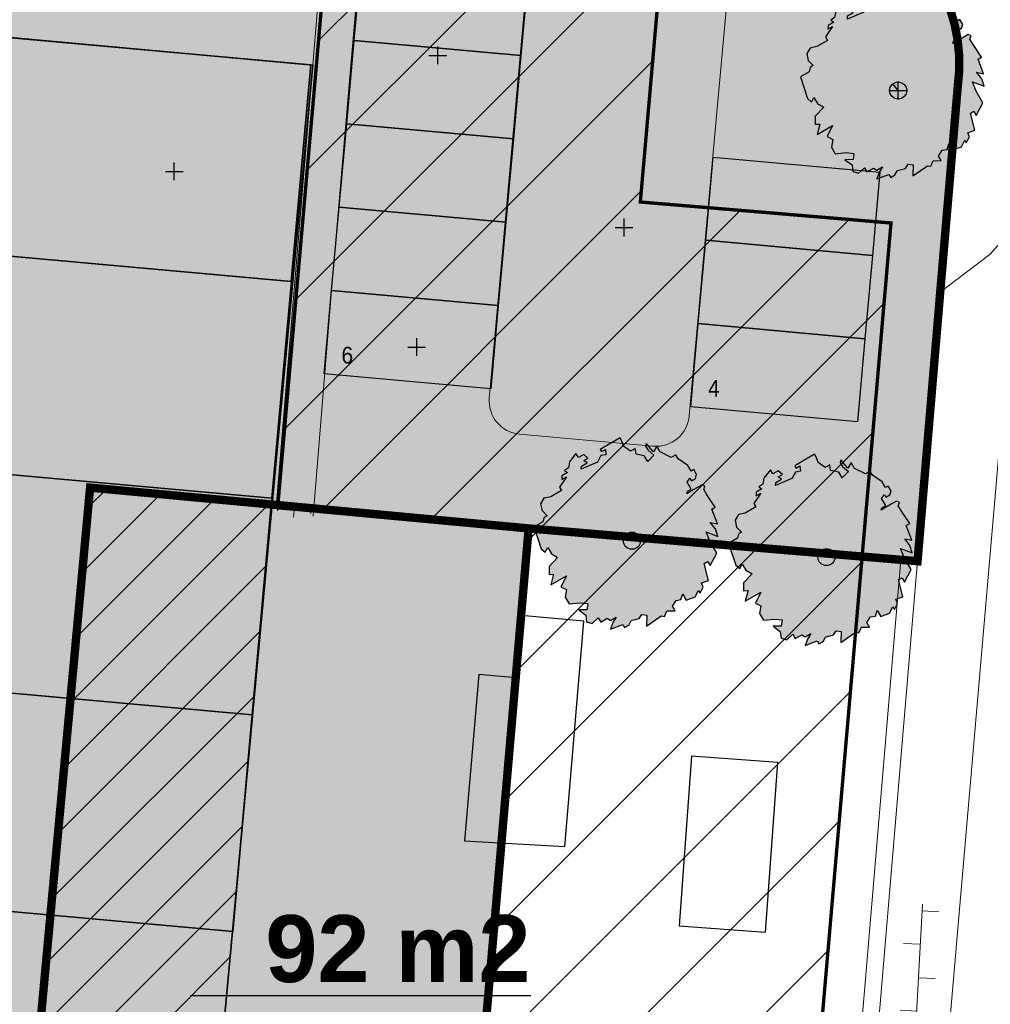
# Model space of a CAD drawing. Extents: x -1000932 to 2054797, y 285738 to 764020.
# Tile 511 of 656: x 335565 to 364569, y 556104 to 585529. Entities that reach past the tile are written whole.
import ezdxf

# ---------------------------------------------------------------- set-up
doc = ezdxf.new("R2010")
doc.units = 0
doc.header["$MEASUREMENT"] = 0
doc.layers.get('0').update_dxf_attribs({"color": 1, "linetype": 'CONTINUOUS'})
for name, color, linetype in [('--schets', 3, 'CONTINUOUS'), ('--schets pp', 1, 'CONTINUOUS'), ('-boom beschermd', 82, 'CONTINUOUS'), ('A-0010--', 4, 'CONTINUOUS'), ('bomen', 1, 'CONTINUOUS')]:
    doc.layers.add(name, color=color, linetype=linetype)
for name, color, linetype, lineweight in [('B14', 1, 'CONTINUOUS', 30), ('S02', 7, 'CONTINUOUS', 0), ('T03', 84, 'CONTINUOUS', 0), ('T04', 84, 'CONTINUOUS', 0), ('V00', 7, 'CONTINUOUS', 0), ('Z09', 7, 'CONTINUOUS', 0)]:
    doc.layers.add(name, color=color, linetype=linetype, lineweight=lineweight)
doc.styles.add('JK-T', font='arial.ttf', dxfattribs={"width": 0.9})
doc.styles.get("Standard").update_dxf_attribs({"font": 'romans.shx'})

# ---------------------------------------------------------------- blocks, each defined once
blk = doc.blocks.new('S026')
at = {"layer": 'S02', "color": 7, "linetype": 'Continuous', "lineweight": 0}
for p, q in [((0.0196, 0.05), (0.0196, 0)), ((0.2196, 0.05), (0.2196, 0)), ((0.4196, 0.05), (0.4196, 0)), ((-0.0004, 0), (0.4396, 0)), ((0.1196, 0), (0.1196, -0.05)), ((0.3196, 0), (0.3196, -0.05))]:
    blk.add_line(p, q, dxfattribs=at)
blk = doc.blocks.new('eigendomssituatie')
at = {"layer": '--schets pp', "linetype": 'Continuous', "transparency": 33554495}
h = blk.add_hatch(color=72, dxfattribs=at)
h.dxf.hatch_style = 1
edge = h.paths.add_edge_path()
edge.add_line((-4176.73854586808, 36691.06924980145), (18463.26145401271, 34709.06924984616))
edge.add_arc((17095.50999903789, 29904.28082499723), 4995.671711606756, -8.030102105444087, 74.11024197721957, ccw=False)
edge.add_line((22042.19821628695, 29206.41871005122), (21519.26145413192, 23075.06924982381))
edge.add_line((21519.26145413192, 23075.06924982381), (20841.66028853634, 15037.05444403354))
edge.add_line((20841.66028853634, 15037.05444403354), (9221.227534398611, 16016.65189056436))
edge.add_line((9221.227534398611, 16016.65189056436), (-3884.161830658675, 17236.71420983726))
edge.add_line((-3884.161830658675, 17236.71420983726), (-5436.461187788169, 504.3732174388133))
edge.add_line((-5436.461187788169, 504.3732174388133), (0.01009560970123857, -0.01570527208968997))
edge.add_line((0.01009560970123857, -0.01570527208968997), (-2500.443734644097, -26949.25618684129))
edge.add_line((-2500.443734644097, -26949.25618684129), (-6846.575806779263, -26546.03876589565))
edge.add_line((-6846.575806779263, -26546.03876589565), (-6942.65260836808, -27581.58700016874))
edge.add_line((-6942.65260836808, -27581.58700016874), (-9441.92006868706, -27349.73178386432))
edge.add_line((-9441.92006868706, -27349.73178386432), (-9345.841399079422, -26314.14745333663))
edge.add_line((-9345.841399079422, -26314.14745333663), (-13692.1799018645, -25910.91512983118))
edge.add_line((-13692.1799018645, -25910.91512983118), (-13547.04518649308, -23805.32137516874))
edge.add_line((-13547.04518649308, -23805.32137516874), (-35801.37771154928, -21685.47999814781))
edge.add_line((-35801.37771154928, -21685.47999814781), (-39085.49633917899, -21480.62403194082))
edge.add_line((-39085.49633917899, -21480.62403194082), (-35449.19473665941, 20057.36991770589))
edge.add_line((-35449.19473665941, 20057.36991770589), (-40995.94876814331, 20385.16075669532))
edge.add_line((-40995.94876814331, 20385.16075669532), (-40395.08653578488, 23168.33528979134))
edge.add_arc((-32072.55263851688, 19913.76534113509), 8936.262978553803, 110.35386289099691, 158.6417595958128, ccw=False)
edge.add_line((-35180.73854598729, 28292.06924983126), (-16026.04323336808, 34806.76749201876))
edge.add_arc((-6099.484764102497, 10583.2012472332), 26178.57377053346, 85.78798549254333, 112.28329390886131, ccw=False)
h = blk.add_hatch(color=140, dxfattribs=at)
h.dxf.hatch_style = 1
h.paths.add_polyline_path([(9221.227534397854, 16016.65189056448), (-3884.10174863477, 17236.70861642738), (-5436.461187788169, 504.3732174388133), (0.01145413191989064, -0.001062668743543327), (-2500.24679749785, -26949.27923339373), (-6846.575806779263, -26546.03876589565), (-6942.652608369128, -27581.5870001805), (-9441.92006868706, -27349.73178386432), (-9345.843046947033, -26314.16521488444), (-13692.17995209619, -25910.91512517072), (-13541.94952379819, -23750.38774119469), (-24868.32201158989, -22699.74955143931), (-35970.65003817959, -21669.77644995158), (-39085.49633917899, -21480.62403194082), (-35918.73854586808, 15170.89737483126), (-35449.19473665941, 20057.36991770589), (-40995.94876814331, 20385.16075669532), (-45059.55128707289, -52868.35324621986), (-5987.73073336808, -60873.69637516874), (-5391.61354586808, -55499.82137516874), (3604.33176663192, -48873.36825016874)])
at = {"layer": '--schets pp', "color": 72, "linetype": 'Continuous', "const_width": 250}
blk.add_lwpolyline([(-4176.73854586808, 36691.06924980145), (18463.26145401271, 34709.06924984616, -0.3745828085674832), (22042.19821628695, 29206.41871005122), (21519.26145413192, 23075.06924982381), (20841.66028853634, 15037.05444403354), (9221.227534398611, 16016.65189056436), (-3884.161830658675, 17236.71420983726), (-5436.461187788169, 504.3732174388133), (0.01009560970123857, -0.01570527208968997), (-2500.443734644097, -26949.25618684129), (-6846.575806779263, -26546.03876589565), (-6942.65260836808, -27581.58700016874), (-9441.92006868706, -27349.73178386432), (-9345.841399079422, -26314.14745333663), (-13692.1799018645, -25910.91512983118), (-13547.04518649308, -23805.32137516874), (-35801.37771154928, -21685.47999814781), (-39085.49633917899, -21480.62403194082), (-35449.19473665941, 20057.36991770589), (-40995.94876814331, 20385.16075669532), (-40395.08653578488, 23168.33528979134, -0.2138698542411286), (-35180.73854598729, 28292.06924983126), (-16026.04323336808, 34806.76749201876, -0.1161253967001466)], format="xyb", close=True, dxfattribs=at)
at = {"layer": '--schets pp', "color": 140, "linetype": 'Continuous', "const_width": 250}
blk.add_lwpolyline([(9221.227534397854, 16016.65189056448), (-3884.10174863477, 17236.70861642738), (-5436.461187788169, 504.3732174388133), (0.01145413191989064, -0.001062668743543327), (-2500.24679749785, -26949.27923339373), (-6846.575806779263, -26546.03876589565), (-6942.652608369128, -27581.5870001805), (-9441.92006868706, -27349.73178386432), (-9345.843046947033, -26314.16521488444), (-13692.17995209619, -25910.91512517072), (-13541.94952379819, -23750.38774119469), (-24868.32201158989, -22699.74955143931), (-35970.65003817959, -21669.77644995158), (-39085.49633917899, -21480.62403194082), (-35918.73854586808, 15170.89737483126), (-35449.19473665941, 20057.36991770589), (-40995.94876814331, 20385.16075669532), (-45059.55128707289, -52868.35324621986), (-5987.73073336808, -60873.69637516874), (-5391.61354586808, -55499.82137516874), (3604.33176663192, -48873.36825016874)], close=True, dxfattribs=at)
blk = doc.blocks.new('Boom2')
at = {"layer": '-boom beschermd', "linetype": 'Continuous', "transparency": 33554559}
h = blk.add_hatch(color=76, dxfattribs=at)
h.dxf.hatch_style = 1
h.paths.add_polyline_path([(2240.141075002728, 1374.766463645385), (2146.682121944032, 1534.056125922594), (2181.519351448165, 1631.045440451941), (2095.917912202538, 1672.609482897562), (1934.719123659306, 1577.977185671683), (1832.328912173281, 1517.874499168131), (1638.855365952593, 1404.301295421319), (1657.686024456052, 1476.504264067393), (1771.432777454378, 1543.341232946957), (1651.219506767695, 1748.129382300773), (1731.645532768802, 1871.831033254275), (1778.392115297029, 1792.229360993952), (1894.065031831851, 1860.110946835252), (1933.653675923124, 1975.169062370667), (1846.796372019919, 2123.085103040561), (1767.132160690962, 2076.341741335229), (1666.942831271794, 2246.987987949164), (1379.934805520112, 2444.611185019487), (1306.472365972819, 2569.766456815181), (1169.873849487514, 2489.639101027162), (844.5268539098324, 2650.628845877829), (741.234987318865, 2824.553776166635), (644.213260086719, 2655.331512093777), (427.2188535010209, 2905.186350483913), (407.8961862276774, 2828.68866730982), (480.0289215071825, 2705.808017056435), (656.815061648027, 2555.612111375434), (475.5552824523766, 2369.160615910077), (367.5066993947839, 2532.626519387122), (121.3562126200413, 2587.048410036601), (98.06576855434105, 2757.006413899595), (-38.46982344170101, 2676.840683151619), (-249.7553960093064, 2828.220939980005), (-308.1654745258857, 2997.497008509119), (-354.9713324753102, 3077.16053464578), (-946.667514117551, 2729.801284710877), (-906.5883834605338, 2661.517821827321), (-792.7790485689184, 2728.347663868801), (-776.1916387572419, 2569.746544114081), (-928.0936730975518, 2541.806113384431), (-1029.189389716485, 2344.748450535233), (-1517.74067203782, 2134.387594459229), (-1512.329084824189, 2229.421383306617), (-1341.616692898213, 2329.634876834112), (-1440.57784236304, 2393.960073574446), (-1315.360074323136, 2467.423198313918), (-1441.07545576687, 2577.239070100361), (-1600.40353582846, 2483.721098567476), (-1673.901557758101, 2608.915045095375), (-1864.634544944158, 2357.613609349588), (-1898.371300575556, 2177.709501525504), (-2013.921585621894, 2097.930107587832), (-1924.599891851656, 2039.85898357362), (-2095.27747223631, 1939.677123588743), (-2096.770641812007, 1829.302558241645), (-1958.169074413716, 1910.944152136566), (-2167.131348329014, 1601.712823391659), (-2107.028276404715, 1499.28745776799), (-2425.625418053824, 1312.213096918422), (-2629.748889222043, 1268.910172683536), (-2730.887056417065, 1102.447633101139), (-2687.611474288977, 898.3238621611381), (-2535.204357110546, 743.0166301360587), (-2626.248974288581, 689.5777892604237), (-2661.040189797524, 562.0246424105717), (-2922.734617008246, 408.3651811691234), (-2708.701920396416, -242.6399843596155), (-2588.630274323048, -342.9390319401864), (-2514.872299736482, -207.8644873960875), (-2407.991054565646, -389.9224308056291), (-2221.322100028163, -499.4450460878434), (-2475.123859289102, -770.8297417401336), (-2478.239149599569, -1007.253103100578), (-2341.545247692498, -1003.168333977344), (-2423.181575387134, -1318.629152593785), (-1959.918396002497, -1045.783964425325), (-2120.690183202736, -1378.183681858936), (-1954.502042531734, -1458.569703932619), (-1995.926428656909, -1690.881553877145), (-1879.03513097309, -1889.479187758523), (-1552.389413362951, -1855.372657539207), (-1320.192255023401, -1878.140929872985), (-1349.123504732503, -2063.437991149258), (-1591.288126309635, -2067.92125562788), (-1378.915912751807, -2221.141272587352), (-1353.618822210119, -2420.555610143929), (-1184.430145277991, -2474.250883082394), (-1006.358195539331, -2308.452764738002), (-932.8954133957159, -2433.639284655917), (-737.5511586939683, -2318.951755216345), (-638.6248207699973, -2383.30858549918), (-467.8850867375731, -2283.094792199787), (-569.0541594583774, -2449.58892250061), (-638.7877225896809, -2643.521321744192), (-275.3988389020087, -2506.685487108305), (-221.9948095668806, -2597.761737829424), (-96.80472623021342, -2524.267664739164), (-23.1128969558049, -2389.217284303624), (215.1559547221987, -2325.851315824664), (295.5119293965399, -2202.173871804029), (444.7190316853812, -2221.672086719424), (435.5481258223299, -2551.753402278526), (872.1380053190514, -2246.143979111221), (973.8677015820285, -2262.975032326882), (1045.584046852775, -2098.460163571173), (1287.745105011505, -2094.008190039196), (1207.618091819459, -1957.440921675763), (1320.136664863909, -1784.282902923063), (1462.563899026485, -1761.899804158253), (1516.235350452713, -1592.676230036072), (1623.116595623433, -1774.734173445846), (1888.83187087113, -1679.963857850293), (1987.994297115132, -1484.013393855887), (2034.765343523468, -1563.708553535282), (2129.239022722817, -1385.84182941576), (2078.980470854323, -1261.697857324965), (2287.321842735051, -1185.870174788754), (2158.631930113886, -680.039676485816), (2261.060859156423, -619.9053136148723), (2334.527204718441, -745.060542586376), (2534.143883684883, -369.7948894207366), (2326.29700600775, -16.83356961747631), (2218.516478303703, 260.4311739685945), (2567.790882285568, 127.5726252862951), (2496.10785023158, 350.5345326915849), (2341.264198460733, 546.7159466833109), (2554.470749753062, 503.746077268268), (2387.661646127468, 941.138933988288), (2490.055677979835, 1001.249475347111)])
at = {"layer": '-boom beschermd', "linetype": 'Continuous'}
blk.add_lwpolyline([(2240.141075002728, 1374.766463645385), (2146.682121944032, 1534.056125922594), (2181.519351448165, 1631.045440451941), (2095.917912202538, 1672.609482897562), (1934.719123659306, 1577.977185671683), (1832.328912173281, 1517.874499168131), (1638.855365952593, 1404.301295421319), (1657.686024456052, 1476.504264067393), (1771.432777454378, 1543.341232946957), (1651.219506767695, 1748.129382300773), (1731.645532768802, 1871.831033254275), (1778.392115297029, 1792.229360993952), (1894.065031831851, 1860.110946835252), (1933.653675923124, 1975.169062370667), (1846.796372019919, 2123.085103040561), (1767.132160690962, 2076.341741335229), (1666.942831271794, 2246.987987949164), (1379.934805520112, 2444.611185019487), (1306.472365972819, 2569.766456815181), (1169.873849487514, 2489.639101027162), (844.5268539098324, 2650.628845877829), (741.234987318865, 2824.553776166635), (644.213260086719, 2655.331512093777), (427.2188535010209, 2905.186350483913), (407.8961862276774, 2828.68866730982), (480.0289215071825, 2705.808017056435), (656.815061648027, 2555.612111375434), (475.5552824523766, 2369.160615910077), (367.5066993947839, 2532.626519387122), (121.3562126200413, 2587.048410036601), (98.06576855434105, 2757.006413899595), (-38.46982344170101, 2676.840683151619), (-249.7553960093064, 2828.220939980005), (-308.1654745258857, 2997.497008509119), (-354.9713324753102, 3077.16053464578), (-946.667514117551, 2729.801284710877), (-906.5883834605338, 2661.517821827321), (-792.7790485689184, 2728.347663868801), (-776.1916387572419, 2569.746544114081), (-928.0936730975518, 2541.806113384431), (-1029.189389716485, 2344.748450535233), (-1517.74067203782, 2134.387594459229), (-1512.329084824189, 2229.421383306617), (-1341.616692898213, 2329.634876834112), (-1440.57784236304, 2393.960073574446), (-1315.360074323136, 2467.423198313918), (-1441.07545576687, 2577.239070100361), (-1600.40353582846, 2483.721098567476), (-1673.901557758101, 2608.915045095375), (-1864.634544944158, 2357.613609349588), (-1898.371300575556, 2177.709501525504), (-2013.921585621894, 2097.930107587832), (-1924.599891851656, 2039.85898357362), (-2095.27747223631, 1939.677123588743), (-2096.770641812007, 1829.302558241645), (-1958.169074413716, 1910.944152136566), (-2167.131348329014, 1601.712823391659), (-2107.028276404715, 1499.28745776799), (-2425.625418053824, 1312.213096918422), (-2629.748889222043, 1268.910172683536), (-2730.887056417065, 1102.447633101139), (-2687.611474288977, 898.3238621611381), (-2535.204357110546, 743.0166301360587), (-2626.248974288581, 689.5777892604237), (-2661.040189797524, 562.0246424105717), (-2922.734617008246, 408.3651811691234), (-2708.701920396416, -242.6399843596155), (-2588.630274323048, -342.9390319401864), (-2514.872299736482, -207.8644873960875), (-2407.991054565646, -389.9224308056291), (-2221.322100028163, -499.4450460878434), (-2475.123859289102, -770.8297417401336), (-2478.239149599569, -1007.253103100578), (-2341.545247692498, -1003.168333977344), (-2423.181575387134, -1318.629152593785), (-1959.918396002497, -1045.783964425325), (-2120.690183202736, -1378.183681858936), (-1954.502042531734, -1458.569703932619), (-1995.926428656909, -1690.881553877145), (-1879.03513097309, -1889.479187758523), (-1552.389413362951, -1855.372657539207), (-1320.192255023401, -1878.140929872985), (-1349.123504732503, -2063.437991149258), (-1591.288126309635, -2067.92125562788), (-1378.915912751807, -2221.141272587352), (-1353.618822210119, -2420.555610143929), (-1184.430145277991, -2474.250883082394), (-1006.358195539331, -2308.452764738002), (-932.8954133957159, -2433.639284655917), (-737.5511586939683, -2318.951755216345), (-638.6248207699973, -2383.30858549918), (-467.8850867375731, -2283.094792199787), (-569.0541594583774, -2449.58892250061), (-638.7877225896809, -2643.521321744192), (-275.3988389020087, -2506.685487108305), (-221.9948095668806, -2597.761737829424), (-96.80472623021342, -2524.267664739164), (-23.1128969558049, -2389.217284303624), (215.1559547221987, -2325.851315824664), (295.5119293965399, -2202.173871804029), (444.7190316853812, -2221.672086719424), (435.5481258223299, -2551.753402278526), (872.1380053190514, -2246.143979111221), (973.8677015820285, -2262.975032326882), (1045.584046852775, -2098.460163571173), (1287.745105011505, -2094.008190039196), (1207.618091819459, -1957.440921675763), (1320.136664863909, -1784.282902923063), (1462.563899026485, -1761.899804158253), (1516.235350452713, -1592.676230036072), (1623.116595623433, -1774.734173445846), (1888.83187087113, -1679.963857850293), (1987.994297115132, -1484.013393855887), (2034.765343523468, -1563.708553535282), (2129.239022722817, -1385.84182941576), (2078.980470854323, -1261.697857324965), (2287.321842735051, -1185.870174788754), (2158.631930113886, -680.039676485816), (2261.060859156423, -619.9053136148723), (2334.527204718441, -745.060542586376), (2534.143883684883, -369.7948894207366), (2326.29700600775, -16.83356961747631), (2218.516478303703, 260.4311739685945), (2567.790882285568, 127.5726252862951), (2496.10785023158, 350.5345326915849), (2341.264198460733, 546.7159466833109), (2554.470749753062, 503.746077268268), (2387.661646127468, 941.138933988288), (2490.055677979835, 1001.249475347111)], close=True, dxfattribs=at)
blk.add_lwpolyline([(0, 0), (-162.9241695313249, 195.9990656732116)], dxfattribs=at)
blk.add_circle((0, 0), 254.8723577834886, dxfattribs=at)
blk = doc.blocks.new('UNNAMED')
at = {"color": 0}
for p, q in [((-0.5, 0), (0.5, 0)), ((0, -0.5), (0, 0.5))]:
    blk.add_line(p, q, dxfattribs=at)
blk = doc.blocks.new('nieuwe bomen')
at = {"layer": '-boom beschermd', "linetype": 'Continuous', "true_color": 0xd5bf15, "transparency": 33554559}
h = blk.add_hatch(color=52, dxfattribs=at)
h.dxf.hatch_style = 1
h.paths.add_polyline_path([(2240.141075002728, 1374.766463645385), (2146.682121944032, 1534.056125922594), (2181.519351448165, 1631.045440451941), (2095.917912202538, 1672.609482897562), (1934.719123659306, 1577.977185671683), (1832.328912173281, 1517.874499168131), (1638.855365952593, 1404.301295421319), (1657.686024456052, 1476.504264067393), (1771.432777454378, 1543.341232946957), (1651.219506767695, 1748.129382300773), (1731.645532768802, 1871.831033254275), (1778.392115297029, 1792.229360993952), (1894.065031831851, 1860.110946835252), (1933.653675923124, 1975.169062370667), (1846.796372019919, 2123.085103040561), (1767.132160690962, 2076.341741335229), (1666.942831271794, 2246.987987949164), (1379.934805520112, 2444.611185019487), (1306.472365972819, 2569.766456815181), (1169.873849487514, 2489.639101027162), (844.5268539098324, 2650.628845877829), (741.234987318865, 2824.553776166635), (644.213260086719, 2655.331512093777), (427.2188535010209, 2905.186350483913), (407.8961862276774, 2828.68866730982), (480.0289215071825, 2705.808017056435), (656.815061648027, 2555.612111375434), (475.5552824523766, 2369.160615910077), (367.5066993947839, 2532.626519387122), (121.3562126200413, 2587.048410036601), (98.06576855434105, 2757.006413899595), (-38.46982344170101, 2676.840683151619), (-249.7553960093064, 2828.220939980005), (-308.1654745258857, 2997.497008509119), (-354.9713324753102, 3077.16053464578), (-946.667514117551, 2729.801284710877), (-906.5883834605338, 2661.517821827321), (-792.7790485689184, 2728.347663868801), (-776.1916387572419, 2569.746544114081), (-928.0936730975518, 2541.806113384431), (-1029.189389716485, 2344.748450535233), (-1517.74067203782, 2134.387594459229), (-1512.329084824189, 2229.421383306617), (-1341.616692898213, 2329.634876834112), (-1440.57784236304, 2393.960073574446), (-1315.360074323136, 2467.423198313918), (-1441.07545576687, 2577.239070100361), (-1600.40353582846, 2483.721098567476), (-1673.901557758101, 2608.915045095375), (-1864.634544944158, 2357.613609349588), (-1898.371300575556, 2177.709501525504), (-2013.921585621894, 2097.930107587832), (-1924.599891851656, 2039.85898357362), (-2095.27747223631, 1939.677123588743), (-2096.770641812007, 1829.302558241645), (-1958.169074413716, 1910.944152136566), (-2167.131348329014, 1601.712823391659), (-2107.028276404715, 1499.28745776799), (-2425.625418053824, 1312.213096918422), (-2629.748889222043, 1268.910172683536), (-2730.887056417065, 1102.447633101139), (-2687.611474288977, 898.3238621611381), (-2535.204357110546, 743.0166301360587), (-2626.248974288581, 689.5777892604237), (-2661.040189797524, 562.0246424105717), (-2922.734617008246, 408.3651811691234), (-2708.701920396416, -242.6399843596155), (-2588.630274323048, -342.9390319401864), (-2514.872299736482, -207.8644873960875), (-2407.991054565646, -389.9224308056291), (-2221.322100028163, -499.4450460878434), (-2475.123859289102, -770.8297417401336), (-2478.239149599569, -1007.253103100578), (-2341.545247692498, -1003.168333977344), (-2423.181575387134, -1318.629152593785), (-1959.918396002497, -1045.783964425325), (-2120.690183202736, -1378.183681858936), (-1954.502042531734, -1458.569703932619), (-1995.926428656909, -1690.881553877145), (-1879.03513097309, -1889.479187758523), (-1552.389413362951, -1855.372657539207), (-1320.192255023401, -1878.140929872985), (-1349.123504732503, -2063.437991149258), (-1591.288126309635, -2067.92125562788), (-1378.915912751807, -2221.141272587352), (-1353.618822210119, -2420.555610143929), (-1184.430145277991, -2474.250883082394), (-1006.358195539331, -2308.452764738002), (-932.8954133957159, -2433.639284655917), (-737.5511586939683, -2318.951755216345), (-638.6248207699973, -2383.30858549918), (-467.8850867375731, -2283.094792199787), (-569.0541594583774, -2449.58892250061), (-638.7877225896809, -2643.521321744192), (-275.3988389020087, -2506.685487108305), (-221.9948095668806, -2597.761737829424), (-96.80472623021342, -2524.267664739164), (-23.1128969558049, -2389.217284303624), (215.1559547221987, -2325.851315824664), (295.5119293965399, -2202.173871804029), (444.7190316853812, -2221.672086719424), (435.5481258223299, -2551.753402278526), (872.1380053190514, -2246.143979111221), (973.8677015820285, -2262.975032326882), (1045.584046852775, -2098.460163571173), (1287.745105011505, -2094.008190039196), (1207.618091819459, -1957.440921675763), (1320.136664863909, -1784.282902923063), (1462.563899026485, -1761.899804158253), (1516.235350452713, -1592.676230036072), (1623.116595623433, -1774.734173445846), (1888.83187087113, -1679.963857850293), (1987.994297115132, -1484.013393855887), (2034.765343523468, -1563.708553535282), (2129.239022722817, -1385.84182941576), (2078.980470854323, -1261.697857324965), (2287.321842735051, -1185.870174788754), (2158.631930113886, -680.039676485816), (2261.060859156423, -619.9053136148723), (2334.527204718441, -745.060542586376), (2534.143883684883, -369.7948894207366), (2326.29700600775, -16.83356961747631), (2218.516478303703, 260.4311739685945), (2567.790882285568, 127.5726252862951), (2496.10785023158, 350.5345326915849), (2341.264198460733, 546.7159466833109), (2554.470749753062, 503.746077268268), (2387.661646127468, 941.138933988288), (2490.055677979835, 1001.249475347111)])
at = {"layer": '-boom beschermd', "color": 52, "linetype": 'Continuous', "true_color": 0xd5bf15}
blk.add_lwpolyline([(2240.141075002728, 1374.766463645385), (2146.682121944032, 1534.056125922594), (2181.519351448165, 1631.045440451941), (2095.917912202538, 1672.609482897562), (1934.719123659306, 1577.977185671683), (1832.328912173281, 1517.874499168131), (1638.855365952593, 1404.301295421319), (1657.686024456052, 1476.504264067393), (1771.432777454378, 1543.341232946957), (1651.219506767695, 1748.129382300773), (1731.645532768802, 1871.831033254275), (1778.392115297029, 1792.229360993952), (1894.065031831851, 1860.110946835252), (1933.653675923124, 1975.169062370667), (1846.796372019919, 2123.085103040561), (1767.132160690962, 2076.341741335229), (1666.942831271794, 2246.987987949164), (1379.934805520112, 2444.611185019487), (1306.472365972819, 2569.766456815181), (1169.873849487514, 2489.639101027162), (844.5268539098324, 2650.628845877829), (741.234987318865, 2824.553776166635), (644.213260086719, 2655.331512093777), (427.2188535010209, 2905.186350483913), (407.8961862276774, 2828.68866730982), (480.0289215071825, 2705.808017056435), (656.815061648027, 2555.612111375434), (475.5552824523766, 2369.160615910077), (367.5066993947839, 2532.626519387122), (121.3562126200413, 2587.048410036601), (98.06576855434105, 2757.006413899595), (-38.46982344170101, 2676.840683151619), (-249.7553960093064, 2828.220939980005), (-308.1654745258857, 2997.497008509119), (-354.9713324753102, 3077.16053464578), (-946.667514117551, 2729.801284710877), (-906.5883834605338, 2661.517821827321), (-792.7790485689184, 2728.347663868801), (-776.1916387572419, 2569.746544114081), (-928.0936730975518, 2541.806113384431), (-1029.189389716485, 2344.748450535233), (-1517.74067203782, 2134.387594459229), (-1512.329084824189, 2229.421383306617), (-1341.616692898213, 2329.634876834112), (-1440.57784236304, 2393.960073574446), (-1315.360074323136, 2467.423198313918), (-1441.07545576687, 2577.239070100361), (-1600.40353582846, 2483.721098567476), (-1673.901557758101, 2608.915045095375), (-1864.634544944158, 2357.613609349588), (-1898.371300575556, 2177.709501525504), (-2013.921585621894, 2097.930107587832), (-1924.599891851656, 2039.85898357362), (-2095.27747223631, 1939.677123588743), (-2096.770641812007, 1829.302558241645), (-1958.169074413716, 1910.944152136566), (-2167.131348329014, 1601.712823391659), (-2107.028276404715, 1499.28745776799), (-2425.625418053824, 1312.213096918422), (-2629.748889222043, 1268.910172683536), (-2730.887056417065, 1102.447633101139), (-2687.611474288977, 898.3238621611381), (-2535.204357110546, 743.0166301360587), (-2626.248974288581, 689.5777892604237), (-2661.040189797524, 562.0246424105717), (-2922.734617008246, 408.3651811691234), (-2708.701920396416, -242.6399843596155), (-2588.630274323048, -342.9390319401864), (-2514.872299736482, -207.8644873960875), (-2407.991054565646, -389.9224308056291), (-2221.322100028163, -499.4450460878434), (-2475.123859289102, -770.8297417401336), (-2478.239149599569, -1007.253103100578), (-2341.545247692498, -1003.168333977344), (-2423.181575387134, -1318.629152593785), (-1959.918396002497, -1045.783964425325), (-2120.690183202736, -1378.183681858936), (-1954.502042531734, -1458.569703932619), (-1995.926428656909, -1690.881553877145), (-1879.03513097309, -1889.479187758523), (-1552.389413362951, -1855.372657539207), (-1320.192255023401, -1878.140929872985), (-1349.123504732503, -2063.437991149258), (-1591.288126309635, -2067.92125562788), (-1378.915912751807, -2221.141272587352), (-1353.618822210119, -2420.555610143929), (-1184.430145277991, -2474.250883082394), (-1006.358195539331, -2308.452764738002), (-932.8954133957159, -2433.639284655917), (-737.5511586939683, -2318.951755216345), (-638.6248207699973, -2383.30858549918), (-467.8850867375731, -2283.094792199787), (-569.0541594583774, -2449.58892250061), (-638.7877225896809, -2643.521321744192), (-275.3988389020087, -2506.685487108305), (-221.9948095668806, -2597.761737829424), (-96.80472623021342, -2524.267664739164), (-23.1128969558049, -2389.217284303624), (215.1559547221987, -2325.851315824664), (295.5119293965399, -2202.173871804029), (444.7190316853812, -2221.672086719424), (435.5481258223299, -2551.753402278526), (872.1380053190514, -2246.143979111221), (973.8677015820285, -2262.975032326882), (1045.584046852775, -2098.460163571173), (1287.745105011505, -2094.008190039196), (1207.618091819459, -1957.440921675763), (1320.136664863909, -1784.282902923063), (1462.563899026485, -1761.899804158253), (1516.235350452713, -1592.676230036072), (1623.116595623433, -1774.734173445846), (1888.83187087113, -1679.963857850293), (1987.994297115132, -1484.013393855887), (2034.765343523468, -1563.708553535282), (2129.239022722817, -1385.84182941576), (2078.980470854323, -1261.697857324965), (2287.321842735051, -1185.870174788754), (2158.631930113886, -680.039676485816), (2261.060859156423, -619.9053136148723), (2334.527204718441, -745.060542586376), (2534.143883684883, -369.7948894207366), (2326.29700600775, -16.83356961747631), (2218.516478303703, 260.4311739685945), (2567.790882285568, 127.5726252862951), (2496.10785023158, 350.5345326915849), (2341.264198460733, 546.7159466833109), (2554.470749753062, 503.746077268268), (2387.661646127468, 941.138933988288), (2490.055677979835, 1001.249475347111)], close=True, dxfattribs=at)
blk.add_lwpolyline([(0, 0), (-162.9241695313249, 195.9990656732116)], dxfattribs=at)
blk.add_circle((0, 0), 254.8723577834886, dxfattribs=at)

msp = doc.modelspace()

# ---------------------------------------------------------------- hatches: boundary and pattern name
at = {"layer": '--schets pp', "linetype": 'Continuous'}
h = msp.add_hatch(dxfattribs=at)
h.set_pattern_fill('ANSI31', color=241, scale=20000)
h.set_pattern_definition([(45, (0, 0), (-1767.766952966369, 1767.766952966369), [])])
edge = h.paths.add_edge_path()
edge.add_line((355804.7511520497, 599424.8507344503), (354111.3177823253, 580081.0911526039))
edge.add_line((354111.3177823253, 580081.0911526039), (361601.6670026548, 579453.9825543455))
edge.add_line((361601.6670026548, 579453.9825543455), (354729.8815622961, 500066.6636393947))
edge.add_line((354729.8815622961, 500066.6636393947), (345617.5396752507, 493354.47228252))
edge.add_line((345617.5396752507, 493354.47228252), (344373.9413207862, 482143.6864718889))
edge.add_line((344373.9413207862, 482143.6864718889), (343887.1058944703, 482209.9640236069))
edge.add_line((343887.1058944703, 482209.9640236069), (340754.5433487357, 459200.0250188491))
edge.add_line((340754.5433487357, 459200.0250188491), (314922.2949527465, 465342.6042660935))
edge.add_line((314922.2949527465, 465342.6042660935), (318240.7456150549, 486994.8467683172))
edge.add_line((318240.7456150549, 486994.8467683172), (286025.0114112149, 493299.4517478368))
edge.add_line((286025.0114112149, 493299.4517478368), (290594.9185933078, 575452.4547945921))
edge.add_arc((309231.8188555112, 574415.7440086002), 18665.71243315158, 106.97638786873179, 176.8161014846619, ccw=False)
edge.add_line((303781.8493533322, 592268.1010816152), (321937.56925588, 598455.6892980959))
edge.add_arc((335714.4237618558, 564014.9986440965), 37093.97380711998, 88.43968645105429, 111.8022387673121, ccw=False)
edge.add_line((336724.4645847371, 601095.2185779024), (338248.2503043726, 600961.8200224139))
edge.add_line((338248.2503043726, 600961.8200224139), (355804.7511520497, 599424.8507344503))
edge = h.paths.add_edge_path(flags=16)
edge.add_line((344970.7460233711, 590335.0579495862), (343273.9974750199, 570953.4297279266))
edge.add_line((343273.9974750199, 570953.4297279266), (350774.1102127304, 570325.5037064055))
edge.add_line((350774.1102127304, 570325.5037064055), (345157.2144449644, 505435.4835656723))
edge.add_line((345157.2144449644, 505435.4835656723), (336161.2691324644, 498809.0304406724))
edge.add_line((336161.2691324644, 498809.0304406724), (335565.1519449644, 493435.1554406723))
edge.add_line((335565.1519449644, 493435.1554406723), (335327.4592749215, 493467.5148117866))
edge.add_line((335327.4592749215, 493467.5148117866), (332334.2378824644, 471481.0929406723))
edge.add_line((332334.2378824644, 471481.0929406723), (326203.2849696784, 472938.9553594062))
edge.add_line((326203.2849696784, 472938.9553594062), (329579.1206949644, 494965.6241906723))
edge.add_line((329579.1206949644, 494965.6241906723), (296493.3313912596, 501440.4985696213))
edge.add_line((296493.3313912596, 501440.4985696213), (300579.4827126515, 574897.0456240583))
edge.add_arc((309231.8188555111, 574415.7440086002), 8665.712433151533, 106.1143616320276, 176.8161014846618, ccw=False)
edge.add_line((306826.6029566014, 582740.977245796), (325429.2066324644, 589080.8663781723))
edge.add_arc((335714.4237618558, 564014.9986440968), 27093.97380711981, 89.0254667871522, 112.30969579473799, ccw=False)
edge.add_line((336175.2378824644, 591105.053406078), (337376.1441324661, 590999.9210656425))
edge.add_line((337376.1441324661, 590999.9210656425), (344970.7460233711, 590335.0579495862))
h = msp.add_hatch(color=71, dxfattribs=at)
h.dxf.hatch_style = 1
h.paths.add_polyline_path([(345786.3080273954, 587394.210464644), (350766.0670590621, 586944.7663785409), (350541.3450160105, 584454.8868627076), (345561.5859843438, 584904.3309488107)])
h = msp.add_hatch(color=71, dxfattribs=at)
h.dxf.hatch_style = 1
h.paths.add_polyline_path([(345561.5859843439, 584904.3309488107), (350541.3450160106, 584454.8868627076), (350316.622972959, 581965.0073468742), (345336.8639412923, 582414.4514329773)])
h = msp.add_hatch(color=71, dxfattribs=at)
h.dxf.hatch_style = 1
h.paths.add_polyline_path([(345336.8639412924, 582414.4514329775), (350316.6229729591, 581965.0073468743), (350091.9009299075, 579475.127831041), (345112.1418982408, 579924.5719171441)])
h = msp.add_hatch(color=71, dxfattribs=at)
h.dxf.hatch_style = 1
h.paths.add_polyline_path([(356292.3338109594, 581425.6744435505), (361272.092842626, 580976.2303574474), (361047.3707995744, 578486.3508416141), (356067.6117679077, 578935.7949277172)])
h = msp.add_hatch(color=71, dxfattribs=at)
h.dxf.hatch_style = 1
h.paths.add_polyline_path([(345112.1418982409, 579924.5719171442), (350091.9009299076, 579475.1278310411), (349867.178886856, 576985.2483152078), (344887.4198551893, 577434.6924013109)])
h = msp.add_hatch(color=71, dxfattribs=at)
h.dxf.hatch_style = 1
h.paths.add_polyline_path([(356067.6117679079, 578935.7949277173), (361047.3707995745, 578486.3508416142), (360822.6487565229, 575996.4713257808), (355842.8897248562, 576445.915411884)])
h = msp.add_hatch(color=71, dxfattribs=at)
h.dxf.hatch_style = 1
h.paths.add_polyline_path([(344887.4198551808, 577434.6924013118), (349867.1788868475, 576985.2483152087), (349642.4568437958, 574495.3687993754), (344662.6978121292, 574944.8128854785)])
h = msp.add_hatch(color=71, dxfattribs=at)
h.dxf.hatch_style = 1
h.paths.add_polyline_path([(355842.8897248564, 576445.915411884), (360822.648756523, 575996.4713257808), (360597.9267134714, 573506.5918099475), (355618.1676818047, 573956.0358960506)])
at = {"linetype": 'Continuous'}
h = msp.add_hatch(color=252, dxfattribs=at)
h.dxf.hatch_style = 1
h.paths.add_polyline_path([(317541.3602033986, 546398.6342395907), (318628.1786220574, 558440.3853793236), (330583.6395679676, 557369.1361904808), (333094.7891780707, 585192.218832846), (344323.3863167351, 584171.0097859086), (341552.8931691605, 554308.8403703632), (330360.9651919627, 555347.0814137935), (330290.7830961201, 554590.6100537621), (326273.0590255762, 554963.2343617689), (325411.4852777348, 545678.1220044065)])
h = msp.add_hatch(dxfattribs=at)
h.set_pattern_fill('ANSI31', color=256, scale=10000)
h.set_pattern_definition([(45, (0, 0), (-883.8834764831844, 883.8834764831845), [])])
h.paths.add_polyline_path([(336116.5662669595, 554813.1517950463), (341552.8941324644, 554308.8507531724), (343110.0743897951, 571035.4173076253), (337668.7809296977, 571545.5604322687)])

# ---------------------------------------------------------------- linework, layer by layer
at = {"layer": '--schets pp', "color": 241, "linetype": 'Continuous', "const_width": 100}
for points in [[(355804.7511520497, 599424.8507344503), (354111.3177823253, 580081.0911526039), (361601.6670026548, 579453.9825543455), (354729.8815622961, 500066.6636393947), (345617.5396752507, 493354.47228252), (344373.9413207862, 482143.6864718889), (343887.1058944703, 482209.9640236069), (340754.5433487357, 459200.0250188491), (314922.2949527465, 465342.6042660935), (318240.7456150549, 486994.8467683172), (286025.0114112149, 493299.4517478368), (290594.9185933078, 575452.4547945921, -0.3145300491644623), (303781.8493533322, 592268.1010816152), (321937.56925588, 598455.6892980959, -0.1022929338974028), (336724.4645847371, 601095.2185779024), (338248.2503043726, 600961.8200224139)], [(344970.7460233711, 590335.0579495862), (343273.9974750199, 570953.4297279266), (350774.1102127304, 570325.5037064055), (345157.2144449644, 505435.4835656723), (336161.2691324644, 498809.0304406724), (335565.1519449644, 493435.1554406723), (335327.4592749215, 493467.5148117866), (332334.2378824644, 471481.0929406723), (326203.2849696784, 472938.9553594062), (329579.1206949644, 494965.6241906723), (296493.3313912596, 501440.4985696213), (300579.4827126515, 574897.0456240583, -0.3186683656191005), (306826.6029566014, 582740.977245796), (325429.2066324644, 589080.8663781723, -0.1019476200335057), (336175.2378824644, 591105.053406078), (337376.1441324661, 590999.9210656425)]]:
    msp.add_lwpolyline(points, format="xyb", close=True, dxfattribs=at)
at = {"layer": '--schets pp', "linetype": 'Continuous'}
for points in [[(345786.3080273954, 587394.210464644), (350766.0670590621, 586944.7663785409), (350541.3450160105, 584454.8868627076), (345561.5859843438, 584904.3309488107)], [(345561.5859843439, 584904.3309488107), (350541.3450160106, 584454.8868627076), (350316.622972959, 581965.0073468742), (345336.8639412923, 582414.4514329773)], [(345336.8639412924, 582414.4514329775), (350316.6229729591, 581965.0073468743), (350091.9009299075, 579475.127831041), (345112.1418982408, 579924.5719171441)], [(356292.3338109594, 581425.6744435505), (361272.092842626, 580976.2303574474), (361047.3707995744, 578486.3508416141), (356067.6117679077, 578935.7949277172)], [(345112.1418982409, 579924.5719171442), (350091.9009299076, 579475.1278310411), (349867.178886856, 576985.2483152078), (344887.4198551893, 577434.6924013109)], [(356067.6117679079, 578935.7949277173), (361047.3707995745, 578486.3508416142), (360822.6487565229, 575996.4713257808), (355842.8897248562, 576445.915411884)], [(344887.4198551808, 577434.6924013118), (349867.1788868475, 576985.2483152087), (349642.4568437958, 574495.3687993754), (344662.6978121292, 574944.8128854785)], [(355842.8897248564, 576445.915411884), (360822.648756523, 575996.4713257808), (360597.9267134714, 573506.5918099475), (355618.1676818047, 573956.0358960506)]]:
    msp.add_lwpolyline(points, close=True, dxfattribs=at)
msp.add_lwpolyline([(350838.2946280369, 556354.1450424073), (340662.1057059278, 556354.1450424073)], dxfattribs=at)
at = {"color": 4, "linetype": 'Continuous', "lineweight": 35}
for points in [[(317541.3602033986, 546398.6342395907), (318628.1786220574, 558440.3853793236), (330583.6395679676, 557369.1361904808), (333094.7891780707, 585192.218832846), (344323.3863167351, 584171.0097859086), (341552.8931691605, 554308.8403703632), (330360.9651822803, 555347.0813094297), (330290.7830864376, 554590.6099493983), (326273.0535751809, 554963.1756232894), (325411.4798273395, 545678.063265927)], [(333093.8462341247, 585184.5227555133), (344266.4881417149, 584176.2879476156), (343682.2108297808, 577702.6012064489), (332509.5689221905, 578710.8360143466)], [(332509.8152566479, 578710.8137847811), (343682.4571642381, 577702.5789768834), (343098.179852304, 571228.8922357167), (331925.5379447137, 572237.1270436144)], [(331925.4558332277, 572237.1344534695), (343098.0977408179, 571228.8996455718), (342513.8204288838, 564755.2129044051), (331341.1785212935, 565763.4477123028)], [(331341.2606327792, 565763.4403024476), (342513.9025403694, 564755.2054945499), (341929.6252284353, 558281.5187533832), (330756.983320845, 559289.7535612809)]]:
    msp.add_lwpolyline(points, close=True, dxfattribs=at)
at = {"linetype": 'Continuous'}
msp.add_lwpolyline([(336116.5662669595, 554813.1517950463), (341552.8941324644, 554308.8507531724), (343110.0743897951, 571035.4173076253), (337668.7809296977, 571545.5604322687)], close=True, dxfattribs=at)
at = {"layer": 'B14', "flags": 128}
for points in [[(351854.1441323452, 560821.9210656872), (352424.1441324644, 567557.9210656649), (350551.1441323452, 567719.9210656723), (350390.1441324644, 565860.9210656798), (349284.1441323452, 565956.9210656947), (348853.1441324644, 560987.9210656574), (351854.1441323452, 560821.9210656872)], [(355638.1441323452, 563514.9210656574), (355275.1441324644, 558445.9210656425), (357854.1441323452, 558261.9210656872), (358217.1441324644, 563330.92106565), (355638.1441323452, 563514.9210656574)]]:
    msp.add_lwpolyline(points, dxfattribs=at)
at = {"layer": 'T03', "flags": 128}
msp.add_lwpolyline([(361896.1441324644, 569387.9210656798), (344809.9131114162, 570828.2829380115)], dxfattribs=at)
at = {"layer": 'T04', "flags": 128}
msp.add_lwpolyline([(361896.1441324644, 569387.9210656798), (358479.1441323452, 528852.92106565)], dxfattribs=at)
at = {"layer": 'V00', "flags": 128}
msp.add_lwpolyline([(336344.1441323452, 592534.9210656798), (350133.7954195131, 591289.5315958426, -0.4140431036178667), (351039.2787623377, 590203.7434578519), (349642.514588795, 574727.8495188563), (349597.5701801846, 574229.8736156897, 0.4142135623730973), (350503.6331692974, 573144.0329921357), (354488.0708988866, 572784.4208176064, 0.4140280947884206), (355573.854399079, 573689.8531209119), (357025.3666815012, 589659.3769912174, -0.4142135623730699), (358111.7344657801, 590564.8078484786), (359034.5486291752, 590480.9785117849)], format="xyb", dxfattribs=at)
for points in [[(344821.6686216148, 590200.8826483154), (343231.3235758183, 570958.4491424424)], [(344887.4198551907, 577434.6924013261), (345965.5370426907, 590090.3584169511)], [(359466.1441324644, 534613.9210656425), (361532.1441324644, 534458.9210656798), (365485.1441323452, 580181.9210656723)], [(365485.1441323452, 580181.9210656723), (365198.1572651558, 579253.9447527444), (364563.1441323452, 578518.9210656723)], [(364563.1441323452, 578518.9210656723), (363072.1441324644, 577383.9210656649), (359466.1441324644, 534613.9210656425)], [(344887.4198551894, 577434.6924013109), (344330.4354801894, 570693.2549013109)], [(343265.3802875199, 570853.8008216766), (343273.9974750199, 570953.4297279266)], [(343269.6927875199, 570903.6250404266), (344265.9740375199, 570817.4609779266)], [(343750.5990375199, 570661.2851966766), (343785.0599750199, 571059.8008216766)], [(344261.6615375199, 570767.6484779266), (344270.2787250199, 570867.2773841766)], [(345157.2144449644, 505435.4835656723), (350774.3316324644, 570328.0616906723)]]:
    msp.add_lwpolyline(points, dxfattribs=at)

# ---------------------------------------------------------------- block references
at = {"layer": '--schets', "linetype": 'Continuous'}
msp.add_blockref('Boom2', (361815.3908517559, 583412.4795213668), dxfattribs=at)
at = {"layer": '--schets pp', "linetype": 'Continuous'}
for name, p in [('eigendomssituatie', (341552.8826783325, 554308.8518158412)), ('nieuwe bomen', (353860.8674570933, 569959.4892380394)), ('nieuwe bomen', (359671.0838341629, 569469.6905147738))]:
    msp.add_blockref(name, p, dxfattribs=at)
at = {"layer": 'bomen', "xscale": 531.2874016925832, "yscale": 531.2874016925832, "zscale": 531.2874016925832}
for p in [(348060.3908519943, 584462.4795213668), (361815.3908517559, 583412.4795213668), (340185.3908519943, 580997.4795213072), (353625.3908517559, 579317.4795213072), (347430.3908517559, 575747.4795213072)]:
    msp.add_blockref('UNNAMED', p, dxfattribs=at)
at = {"layer": 'S02', "xscale": 10000, "yscale": 10000, "zscale": 10000, "rotation": 266.9631310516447}
msp.add_blockref('S026', (362541.1441323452, 559092.9210656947), dxfattribs=at)

# ---------------------------------------------------------------- texts
at = {"layer": 'A-0010--', "color": 7, "linetype": 'Continuous', "insert": (342907.4625861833, 556739.9413237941), "char_height": 2000, "attachment_point": 7, "line_spacing_factor": 0.9333333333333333}
msp.add_mtext('{\\fArial|b1|i0|c0|p34;92 m2}', dxfattribs=at)
at = {"layer": 'Z09', "style": 'JK-T', "width": 0.9}
for s, p in [('6', (345180.0804071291, 575254.6547664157)), ('4', (356135.5502767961, 574265.8777769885))]:
    msp.add_text(s, height=500, dxfattribs=at).set_placement(p)

doc.saveas('drawing.dxf')
